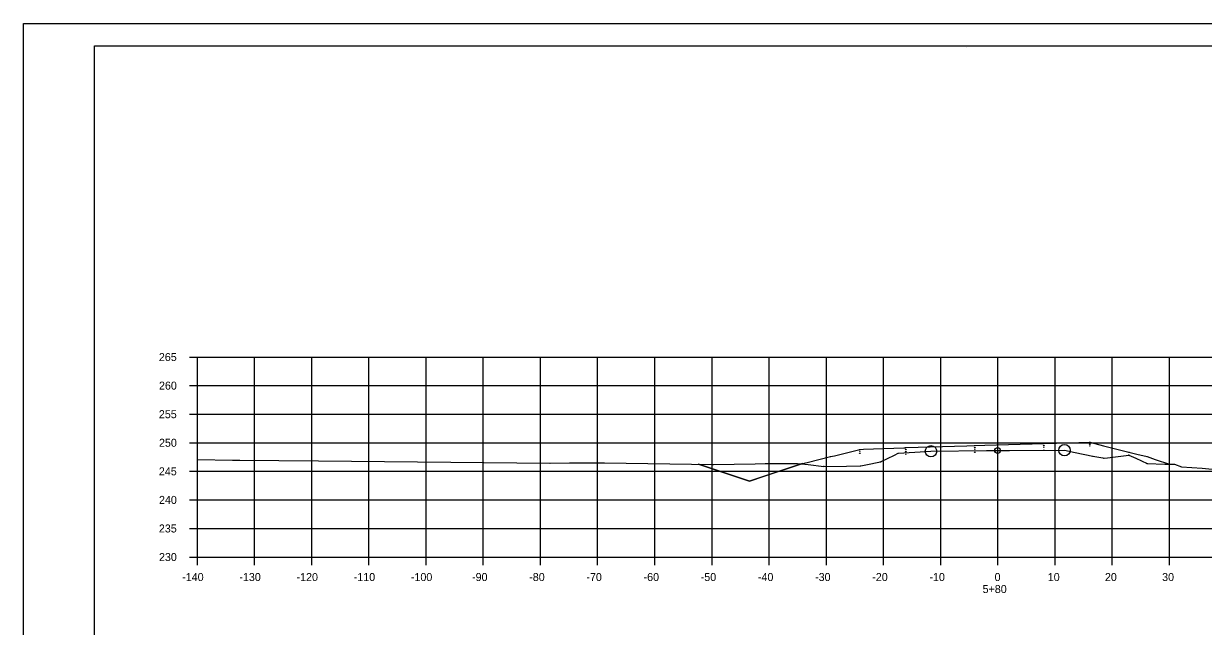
# Model space of a CAD drawing. Extents: x 1300404 to 1323571, y 234004 to 252077.
# Drawn here: x 1315546.9 to 1315753.2, y 242023 to 242128.5 of the extents above; entities that cross this region are included whole.
import ezdxf

# ---------------------------------------------------------------- set-up
doc = ezdxf.new("R2010")
doc.units = 0
for name, color, linetype in [('Default', 7, 'Continuous'), ('R_Axis', 7, 'Continuous'), ('R_Axis Annot', 7, 'Continuous'), ('R_Border', 7, 'Continuous'), ('R_Draft', 7, 'Continuous'), ('R_Exist Surface', 7, 'Continuous'), ('R_Fin Surface', 7, 'Continuous'), ('R_Grid', 7, 'Continuous'), ('R_No Plot', 7, 'Continuous')]:
    doc.layers.add(name, color=color, linetype=linetype)

msp = doc.modelspace()

# ---------------------------------------------------------------- linework, layer by layer
at = {"layer": 'Default'}
for p, q in [((1315559.28, 242124.56), (1315875.46, 242124.56)), ((1315559.28, 241919.1), (1315559.28, 242124.56))]:
    msp.add_line(p, q, dxfattribs=at)
at = {"layer": 'R_Axis'}
for p, q in [((1315575.88, 242070.1), (1315577.28, 242070.1)), ((1315577.28, 242035.1), (1315577.28, 242070.1)), ((1315575.88, 242065.1), (1315577.28, 242065.1)), ((1315575.88, 242060.1), (1315577.28, 242060.1)), ((1315575.88, 242055.1), (1315577.28, 242055.1)), ((1315575.88, 242050.1), (1315577.28, 242050.1)), ((1315575.88, 242045.1), (1315577.28, 242045.1)), ((1315575.88, 242040.1), (1315577.28, 242040.1)), ((1315575.88, 242035.1), (1315577.28, 242035.1)), ((1315577.28, 242035.1), (1315857.28, 242035.1)), ((1315577.28, 242033.7), (1315577.28, 242035.1)), ((1315587.28, 242033.7), (1315587.28, 242035.1)), ((1315597.28, 242033.7), (1315597.28, 242035.1)), ((1315607.28, 242033.7), (1315607.28, 242035.1)), ((1315617.28, 242033.7), (1315617.28, 242035.1)), ((1315627.28, 242033.7), (1315627.28, 242035.1)), ((1315637.28, 242033.7), (1315637.28, 242035.1)), ((1315647.28, 242033.7), (1315647.28, 242035.1)), ((1315657.28, 242033.7), (1315657.28, 242035.1)), ((1315667.28, 242033.7), (1315667.28, 242035.1)), ((1315677.28, 242033.7), (1315677.28, 242035.1)), ((1315687.28, 242033.7), (1315687.28, 242035.1)), ((1315697.28, 242033.7), (1315697.28, 242035.1)), ((1315707.28, 242033.7), (1315707.28, 242035.1)), ((1315717.28, 242033.7), (1315717.28, 242035.1)), ((1315727.28, 242033.7), (1315727.28, 242035.1)), ((1315737.28, 242033.7), (1315737.28, 242035.1)), ((1315747.28, 242033.7), (1315747.28, 242035.1))]:
    msp.add_line(p, q, dxfattribs=at)
at = {"layer": 'R_Border'}
msp.add_line((1315711.8, 242124.3), (1315711.8, 242124.3), dxfattribs=at)
msp.add_line((1315711.8, 242124.3), (1315711.8, 242124.3), dxfattribs=at)
at = {"layer": 'R_Draft'}
for points in [[(1315733.35, 242055.24), (1315733.4, 242055.14), (1315733.3, 242055.14)], [(1315693.14, 242053.99), (1315693.19, 242053.89), (1315693.09, 242053.89)], [(1315693.14, 242053.65), (1315693.19, 242053.55), (1315693.09, 242053.55)], [(1315693.14, 242053.32), (1315693.19, 242053.22), (1315693.09, 242053.22)], [(1315699.87, 242053.3), (1315699.92, 242053.2), (1315699.82, 242053.2)], [(1315701.19, 242054.3), (1315701.24, 242054.2), (1315701.14, 242054.2)], [(1315701.19, 242053.96), (1315701.24, 242053.86), (1315701.14, 242053.86)], [(1315701.19, 242053.63), (1315701.24, 242053.53), (1315701.14, 242053.53)], [(1315701.19, 242053.13), (1315701.24, 242053.03), (1315701.14, 242053.03)], [(1315713.25, 242054.66), (1315713.3, 242054.56), (1315713.2, 242054.56)], [(1315713.25, 242054.33), (1315713.3, 242054.23), (1315713.2, 242054.23)], [(1315713.25, 242054), (1315713.3, 242053.9), (1315713.2, 242053.9)], [(1315713.25, 242053.49), (1315713.3, 242053.39), (1315713.2, 242053.39)], [(1315725.31, 242055.01), (1315725.36, 242054.91), (1315725.26, 242054.91)], [(1315725.31, 242054.68), (1315725.36, 242054.58), (1315725.26, 242054.58)], [(1315725.31, 242054.35), (1315725.36, 242054.25), (1315725.26, 242054.25)], [(1315725.31, 242053.85), (1315725.36, 242053.75), (1315725.26, 242053.75)], [(1315733.35, 242054.91), (1315733.4, 242054.81), (1315733.3, 242054.81)], [(1315733.35, 242054.58), (1315733.4, 242054.48), (1315733.3, 242054.48)], [(1315740.19, 242053), (1315740.24, 242052.9), (1315740.14, 242052.9)], [(1315740.21, 242053.52), (1315740.26, 242053.42), (1315740.16, 242053.42)], [(1315584.58, 242052.1), (1315584.63, 242052), (1315584.53, 242052)], [(1315638.94, 242051.57), (1315638.99, 242051.47), (1315638.89, 242051.47)], [(1315643.44, 242051.65), (1315643.49, 242051.55), (1315643.39, 242051.55)], [(1315664.89, 242051.38), (1315664.94, 242051.28), (1315664.84, 242051.28)], [(1315664.89, 242051.38), (1315664.94, 242051.28), (1315664.84, 242051.28)], [(1315667.47, 242051.34), (1315667.52, 242051.24), (1315667.42, 242051.24)], [(1315676.68, 242051.54), (1315676.73, 242051.44), (1315676.63, 242051.44)], [(1315682.96, 242051.48), (1315683.01, 242051.38), (1315682.91, 242051.38)], [(1315683.08, 242051.5), (1315683.13, 242051.4), (1315683.03, 242051.4)], [(1315686.85, 242051.02), (1315686.9, 242050.92), (1315686.8, 242050.92)], [(1315688, 242052.72), (1315688.05, 242052.62), (1315687.95, 242052.62)], [(1315693.29, 242051.11), (1315693.34, 242051.01), (1315693.24, 242051.01)], [(1315696.75, 242051.81), (1315696.8, 242051.71), (1315696.7, 242051.71)], [(1315733.9, 242052.78), (1315733.95, 242052.68), (1315733.85, 242052.68)], [(1315735.83, 242052.47), (1315735.88, 242052.37), (1315735.78, 242052.37)], [(1315743.38, 242051.53), (1315743.43, 242051.43), (1315743.33, 242051.43)], [(1315743.4, 242052.72), (1315743.45, 242052.62), (1315743.35, 242052.62)], [(1315747.31, 242051.41), (1315747.36, 242051.31), (1315747.26, 242051.31)], [(1315747.31, 242051.41), (1315747.36, 242051.31), (1315747.26, 242051.31)], [(1315748.17, 242051.38), (1315748.22, 242051.28), (1315748.12, 242051.28)], [(1315673.81, 242048.45), (1315673.86, 242048.35), (1315673.76, 242048.35)]]:
    msp.add_lwpolyline(points, close=True, dxfattribs=at)
at = {"layer": 'R_Exist Surface'}
msp.add_lwpolyline([(1315577.28, 242052.19), (1315583.43, 242052.03), (1315584.58, 242052.05), (1315598.47, 242051.92), (1315638.94, 242051.52), (1315642.38, 242051.59), (1315643.44, 242051.6), (1315648.49, 242051.56), (1315667.47, 242051.29), (1315674.83, 242051.43), (1315676.68, 242051.49), (1315682.25, 242051.46), (1315682.96, 242051.43), (1315684.08, 242051.29), (1315686.85, 242050.97), (1315690.82, 242051), (1315693.29, 242051.06), (1315694.19, 242051.23), (1315696.75, 242051.76), (1315699.19, 242052.9), (1315699.87, 242053.25), (1315704.66, 242053.56), (1315705.58, 242053.61), (1315715.32, 242053.72), (1315717.23, 242053.74), (1315719.32, 242053.75), (1315728.93, 242053.79), (1315730.81, 242053.4), (1315733.9, 242052.73), (1315735.63, 242052.45), (1315735.83, 242052.42), (1315736.43, 242052.49), (1315740.19, 242052.95), (1315741.44, 242052.4), (1315743.38, 242051.48), (1315746.49, 242051.37), (1315748.17, 242051.33), (1315749.42, 242050.88), (1315753.04, 242050.64), (1315755.35, 242050.44)], dxfattribs=at)
at = {"layer": 'R_Fin Surface'}
msp.add_lwpolyline([(1315664.89, 242051.33), (1315668.08, 242050.28), (1315673.81, 242048.4), (1315676.4, 242049.25), (1315683.08, 242051.45), (1315683.95, 242051.67), (1315688, 242052.67), (1315688.71, 242052.84), (1315693.14, 242053.94), (1315693.75, 242053.96), (1315700.81, 242054.23), (1315701.16, 242054.24), (1315701.19, 242054.25), (1315711.83, 242054.57), (1315713.25, 242054.61), (1315715.03, 242054.66), (1315725.31, 242054.96), (1315727.51, 242055.02), (1315733.35, 242055.19), (1315735.75, 242054.59), (1315740.21, 242053.47), (1315741.56, 242053.13), (1315743.4, 242052.67), (1315744.82, 242052.19), (1315747.31, 242051.36)], dxfattribs=at)
at = {"layer": 'R_Grid'}
for p, q in [((1315577.28, 242070.1), (1315857.28, 242070.1)), ((1315577.28, 242035.1), (1315577.28, 242070.1)), ((1315587.28, 242035.1), (1315587.28, 242070.1)), ((1315597.28, 242035.1), (1315597.28, 242070.1)), ((1315607.28, 242035.1), (1315607.28, 242070.1)), ((1315617.28, 242035.1), (1315617.28, 242070.1)), ((1315627.28, 242035.1), (1315627.28, 242070.1)), ((1315637.28, 242035.1), (1315637.28, 242070.1)), ((1315647.28, 242035.1), (1315647.28, 242070.1)), ((1315657.28, 242035.1), (1315657.28, 242070.1)), ((1315667.28, 242035.1), (1315667.28, 242070.1)), ((1315677.28, 242035.1), (1315677.28, 242070.1)), ((1315687.28, 242035.1), (1315687.28, 242070.1)), ((1315697.28, 242035.1), (1315697.28, 242070.1)), ((1315707.28, 242035.1), (1315707.28, 242070.1)), ((1315717.28, 242035.1), (1315717.28, 242070.1)), ((1315727.28, 242035.1), (1315727.28, 242070.1)), ((1315737.28, 242035.1), (1315737.28, 242070.1)), ((1315747.28, 242035.1), (1315747.28, 242070.1)), ((1315577.28, 242065.1), (1315857.28, 242065.1)), ((1315577.28, 242060.1), (1315857.28, 242060.1)), ((1315577.28, 242055.1), (1315857.28, 242055.1)), ((1315577.28, 242050.1), (1315857.28, 242050.1)), ((1315577.28, 242045.1), (1315857.28, 242045.1)), ((1315577.28, 242040.1), (1315857.28, 242040.1)), ((1315577.28, 242035.1), (1315857.28, 242035.1))]:
    msp.add_line(p, q, dxfattribs=at)
at = {"layer": 'R_No Plot'}
msp.add_line((1315546.87, 242128.46), (1315880.21, 242128.46), dxfattribs=at)
for points in [[(1315546.87, 242128.46), (1315880.21, 242128.46), (1315880.21, 241915.12), (1315546.87, 241915.12)], [(1315793.2, 242124.56), (1315793.2, 242114.68), (1315828.93, 242114.68), (1315828.93, 242111.76), (1315852.13, 242111.76), (1315852.13, 242089.65), (1315875.46, 242089.65), (1315875.46, 241919.1), (1315559.28, 241919.1), (1315559.28, 242124.56)]]:
    msp.add_lwpolyline(points, close=True, dxfattribs=at)
for points in [[(1315683.08, 242051.45), (1315673.81, 242048.4), (1315664.89, 242051.33)], [(1315683.08, 242051.45), (1315673.81, 242048.4), (1315664.89, 242051.33)], [(1315683.08, 242051.45), (1315673.81, 242048.4), (1315664.89, 242051.33)], [(1315683.08, 242051.45), (1315673.81, 242048.4), (1315664.89, 242051.33)], [(1315683.08, 242051.45), (1315673.81, 242048.4), (1315664.89, 242051.33)], [(1315673.81, 242048.4), (1315664.89, 242051.33)]]:
    msp.add_lwpolyline(points, dxfattribs=at)
for centre, radius in [((1315705.58, 242053.61), 1), ((1315717.23, 242053.74), 0.5), ((1315728.93, 242053.79), 1)]:
    msp.add_circle(centre, radius, dxfattribs=at)

# ---------------------------------------------------------------- texts
at = {"layer": 'R_Axis'}
msp.add_text('-', height=0.0001, dxfattribs=at).set_placement((1315577.28, 242035.1))
at = {"layer": 'R_Axis Annot'}
for s, p in [('265', (1315570.53, 242069.4)), ('260', (1315570.55, 242064.4)), ('255', (1315570.53, 242059.4)), ('250', (1315570.55, 242054.4)), ('245', (1315570.53, 242049.4)), ('240', (1315570.55, 242044.4)), ('235', (1315570.53, 242039.4)), ('230', (1315570.55, 242034.4)), ('-140', (1315574.61, 242030.9)), ('-130', (1315584.61, 242030.9)), ('-120', (1315594.61, 242030.9)), ('-110', (1315604.61, 242030.9)), ('-100', (1315614.61, 242030.9)), ('-90', (1315625.31, 242030.9)), ('-80', (1315635.31, 242030.9)), ('-70', (1315645.31, 242030.9)), ('-60', (1315655.31, 242030.9)), ('-50', (1315665.31, 242030.9)), ('-40', (1315675.31, 242030.9)), ('-30', (1315685.31, 242030.9)), ('-20', (1315695.31, 242030.9)), ('-10', (1315705.31, 242030.9)), ('0', (1315716.71, 242030.9)), ('10', (1315726.01, 242030.9)), ('20', (1315736.01, 242030.9)), ('30', (1315746.01, 242030.9)), ('5+80', (1315714.61, 242028.8))]:
    msp.add_text(s, height=1.4, dxfattribs=at).set_placement(p)

doc.saveas('drawing.dxf')
